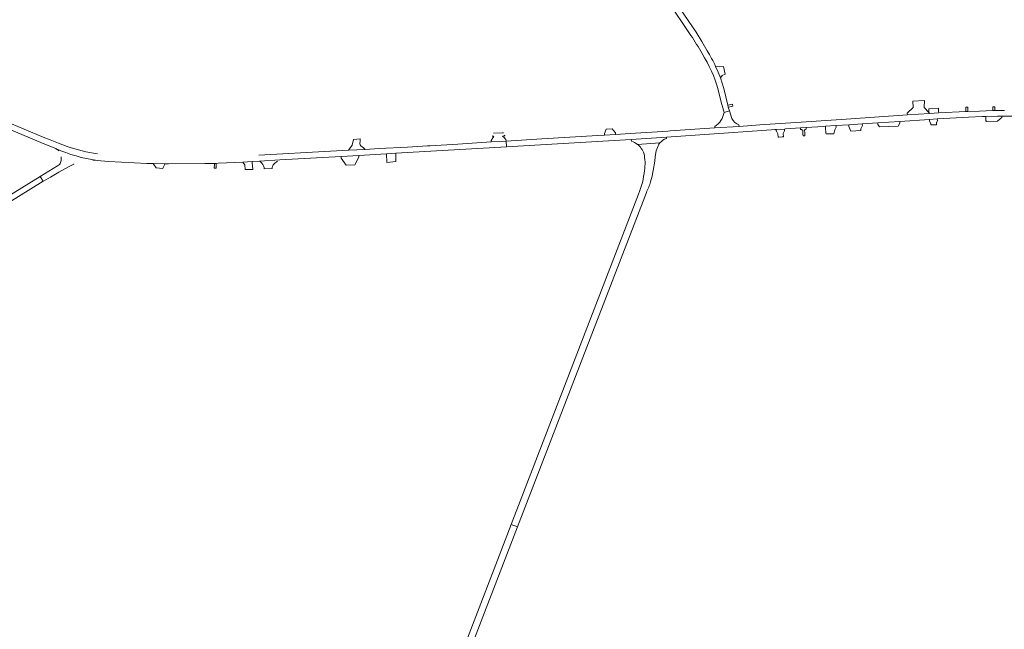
# Model space of a CAD drawing. Header units: metres. Extents: x 166325 to 190320, y 381923 to 404576.
# Tile 738 of 1056: x 175302 to 175825, y 394860 to 395184. Entities that reach past the tile are written whole.
import ezdxf

# ---------------------------------------------------------------- set-up
doc = ezdxf.new("R2010")
doc.units = ezdxf.units.M
for name, color, linetype, lineweight in [('B-WE-VH-VERHARDING_ASFALT-GV', 8, 'Continuous', 18), ('B-WE-VH-VERHARDING_BETONSTRAATSTEEN-GV', 8, 'Continuous', 18), ('B-WE-VH-VERHARDING_STRAATBAKSTEEN-GV', 8, 'Continuous', 18)]:
    doc.layers.add(name, color=color, linetype=linetype, lineweight=lineweight)

msp = doc.modelspace()

# ---------------------------------------------------------------- linework, layer by layer
at = {"layer": 'B-WE-VH-VERHARDING_ASFALT-GV', "flags": 128}
for points in [[(175667.306, 395167.415), (175664.443, 395172.366), (175661.45, 395177.24), (175648.747, 395196.145), (175646.14, 395194.334), (175658.73, 395175.55)], [(175678.352, 395138.484), (175676.166, 395147.391), (175675.331, 395150.221), (175674.382, 395153.014), (175673.199, 395156.067), (175671.882, 395159.065)], [(175673.167, 395146.656), (175674.889, 395140.118), (175676.33, 395134.65), (175679.303, 395135.39), (175678.598, 395137.482), (175678.352, 395138.484)], [(175825.522, 395135.71), (175825.368, 395135.71), (175820.36, 395135.699), (175819.36, 395135.677), (175812.16, 395135.354), (175806.085, 395135.099), (175804.986, 395135.053), (175790.549, 395134.376), (175785.714, 395134.08), (175773.892, 395133.303), (175741.261, 395131.009), (175719.987, 395129.609), (175695.395, 395127.965), (175684.343, 395127.22), (175671.44, 395126.35), (175647.761, 395124.753), (175646.473, 395124.667), (175626.369, 395123.342), (175618.631, 395122.889), (175612.79, 395122.547), (175609.273, 395122.341), (175579.424, 395120.595), (175560.351, 395119.412), (175560.541, 395116.299), (175627.004, 395120.178), (175645.686, 395121.533), (175696.485, 395125.012), (175701.365, 395125.333), (175703.359, 395125.463), (175704.104, 395125.512), (175708.494, 395125.8), (175708.959, 395125.83), (175716.976, 395126.355), (175720.001, 395126.552), (175729.248, 395127.157), (175730.321, 395127.227), (175735.849, 395127.589), (175742.649, 395128.034), (175749.89, 395128.508), (175758.166, 395129.05), (175769.804, 395129.812), (175785.583, 395130.845), (175789.798, 395131.121), (175803.27, 395132.002), (175806.412, 395132.092), (175813.67, 395132.473), (175814.816, 395132.504), (175815.678, 395132.527), (175821.8, 395132.693), (175824.052, 395132.677), (175835.107, 395132.596)], [(175296.074, 395125.689), (175314.107, 395118.138), (175320.765, 395115.388)], [(175326.953, 395116.471), (175322.336, 395118.185), (175317.771, 395120.032), (175314.194, 395121.504), (175297.288, 395128.633)], [(175342.835, 395109.052), (175348.796, 395108.475), (175362.669, 395107.735), (175369.253, 395107.515), (175369.485, 395107.507), (175369.631, 395107.502), (175372.622, 395107.451), (175378.849, 395107.344), (175380.721, 395107.312), (175400.051, 395107.412), (175405.201, 395107.522), (175406.211, 395107.544), (175407.141, 395107.564), (175420.293, 395108.26), (175425.346, 395108.528), (175429.177, 395108.731), (175440.04, 395109.357), (175472.607, 395111.234), (175481.981, 395111.773), (175496.757, 395112.625), (175501.709, 395112.91), (175560.541, 395116.299), (175560.351, 395119.412), (175552.406, 395118.92), (175534.776, 395117.827), (175519.953, 395116.908), (175518.639, 395116.827), (175507.957, 395116.165), (175492.802, 395115.363), (175485.334, 395114.968), (175476.573, 395114.505), (175467.035, 395114), (175428.911, 395111.844)], [(175340.496, 395109.266), (175342.835, 395109.052)], [(175637.28, 395097.721), (175638.038, 395100.678), (175638.689, 395103.661), (175639.441, 395108.752), (175639.703, 395111.043), (175640.11, 395113.312)], [(175322.337, 395106.533), (175321.692, 395106.137), (175312.573, 395100.538), (175314.195, 395098.014), (175314.337, 395098.102), (175317.973, 395100.218), (175322.427, 395102.81), (175327.986, 395105.864), (175330.406, 395107.194), (175330.443, 395107.214)], [(175255.218, 395061.5), (175264.221, 395067.163), (175314.195, 395098.014), (175312.573, 395100.538), (175261.301, 395069.063), (175251.381, 395062.664), (175244.361, 395057.664), (175237.531, 395052.312)], [(175630.863, 395091.089), (175563.148, 394915.488), (175566.503, 394914.331), (175634.185, 395089.808)], [(175634.185, 395089.808), (175635.02, 395091.973)], [(175431.02, 394562.971), (175435.73, 394574.741), (175440.336, 394586.553), (175510.221, 394768.411), (175566.503, 394914.331), (175563.148, 394915.488), (175555.829, 394896.507), (175510.551, 394779.09), (175441.171, 394598.78), (175429.081, 394567.721), (175425.501, 394559.411), (175421.531, 394551.191), (175417.081, 394542.281), (175415.212, 394538.632), (175413.251, 394535.032), (175408.061, 394526.091), (175396.331, 394507.031), (175391.678, 394499.99), (175384.921, 394490.09), (175378.811, 394481.561), (175372.591, 394473.34), (175367.531, 394467.281)]]:
    msp.add_lwpolyline(points, dxfattribs=at)
at = {"layer": 'B-WE-VH-VERHARDING_ASFALT-GV'}
for points in [[(175658.73, 395175.55, -0.0163523), (175664.649, 395165.941)], [(175664.649, 395165.941, -0.0739655), (175673.167, 395146.656)], [(175671.882, 395159.065, 0.032337), (175667.306, 395167.415)], [(175342.835, 395109.052, -0.0686999), (175320.765, 395115.388)], [(175320.765, 395115.388, -0.0744882), (175322.424, 395114.212)], [(175342.953, 395112.532, -0.039447), (175326.953, 395116.471)], [(175630.269, 395117.605, -0.1414703), (175633.721, 395112.885)], [(175640.11, 395113.312, -0.066353), (175641.231, 395116.882)], [(175641.231, 395116.882, -0.0681308), (175642.235, 395118.434)], [(175323.471, 395108.491, -0.1663177), (175322.337, 395106.533)], [(175323.705, 395111.069, -0.114018), (175323.471, 395108.491)], [(175633.721, 395112.885, -0.0863494), (175634.08, 395103.725)], [(175634.08, 395103.725, -0.0633917), (175630.863, 395091.089)], [(175635.02, 395091.973, 0.034757), (175637.28, 395097.721)]]:
    msp.add_lwpolyline(points, format="xyb", dxfattribs=at)
at = {"layer": 'B-WE-VH-VERHARDING_BETONSTRAATSTEEN-GV', "flags": 128}
for points in [[(175676.076, 395159.02), (175674.105, 395158.822), (175671.882, 395159.065), (175673.199, 395156.067), (175674.382, 395153.014), (175675.361, 395154.292), (175676.927, 395154.913)], [(175680.757, 395138.932), (175678.352, 395138.484), (175678.598, 395137.482), (175680.998, 395137.929)], [(175821.8, 395132.693), (175815.678, 395132.527), (175815.671, 395131.674), (175815.657, 395129.964), (175815.914, 395129.97), (175816.193, 395129.852), (175821.808, 395129.97), (175823.23, 395131.245), (175824.047, 395131.977), (175824.052, 395132.677)], [(175719.282, 395123.646), (175719.278, 395123.735), (175719.202, 395125.243), (175719.428, 395125.613), (175720.06, 395125.654), (175720.001, 395126.552), (175716.976, 395126.355), (175717.03, 395125.485), (175717.547, 395125.517), (175718.195, 395125.051), (175718.29, 395123.674), (175718.299, 395123.541), (175718.331, 395123.07), (175718.393, 395122.148), (175719.335, 395122.187)], [(175425.378, 395107.929), (175425.346, 395108.528), (175420.293, 395108.26), (175420.74, 395107.683), (175421.449, 395106.767), (175421.581, 395104.282), (175425.569, 395104.321)], [(175479.875, 395106.796), (175482.033, 395110.875), (175481.981, 395111.773), (175472.607, 395111.234), (175472.641, 395110.634), (175472.66, 395110.307), (175475.272, 395106.503)], [(175378.589, 395106.748), (175378.849, 395107.344), (175372.622, 395107.451), (175373.035, 395106.845), (175374.146, 395105.225), (175377.727, 395104.777), (175378.003, 395105.408)], [(175406.196, 395106.944), (175406.211, 395107.544), (175405.201, 395107.522), (175405.186, 395106.922), (175405.137, 395105.009), (175406.147, 395104.994)]]:
    msp.add_lwpolyline(points, close=True, dxfattribs=at)
for points in [[(175645.686, 395121.533), (175627.004, 395120.178), (175627.068, 395119.294)], [(175645.736, 395120.835), (175645.686, 395121.533)], [(175630.269, 395117.605), (175642.235, 395118.434)], [(175440.04, 395109.357), (175429.177, 395108.731)], [(175431.619, 395105.416), (175431.655, 395104.646), (175435.882, 395104.803)]]:
    msp.add_lwpolyline(points, dxfattribs=at)
at = {"layer": 'B-WE-VH-VERHARDING_BETONSTRAATSTEEN-GV'}
for points in [[(175627.068, 395119.294, -0.086644), (175630.269, 395117.605)], [(175642.235, 395118.434, -0.1362297), (175645.736, 395120.835)], [(175429.177, 395108.731, -0.0402586), (175429.915, 395108.175)], [(175429.915, 395108.175, -0.1458214), (175431.619, 395105.416)], [(175436.505, 395106.682, -0.0905351), (175438.695, 395108.679)], [(175435.882, 395104.803, -0.1345055), (175436.505, 395106.682)]]:
    msp.add_lwpolyline(points, format="xyb", dxfattribs=at)
at = {"layer": 'B-WE-VH-VERHARDING_STRAATBAKSTEEN-GV', "flags": 128}
for points in [[(175776.924, 395137.165), (175773.826, 395134.236), (175773.836, 395134.101), (175773.892, 395133.303), (175785.714, 395134.08), (175785.21, 395134.643), (175782.856, 395137.27), (175782.872, 395138.041), (175782.914, 395139.998), (175782.896, 395140.937), (175776.735, 395140.601)], [(175785.247, 395136.572), (175785.21, 395134.643), (175785.714, 395134.08), (175790.549, 395134.376), (175790.504, 395135.185), (175790.413, 395136.811)], [(175804.93, 395137.352), (175804.967, 395135.852), (175804.986, 395135.053), (175806.085, 395135.099), (175806.066, 395135.899), (175806.03, 395137.37)], [(175819.36, 395135.677), (175820.36, 395135.699), (175820.341, 395136.481), (175820.313, 395137.64), (175819.314, 395137.606), (175819.341, 395136.464)], [(175759.065, 395126.876), (175768.915, 395127.26), (175769.863, 395128.917), (175769.804, 395129.812), (175758.166, 395129.05), (175758.225, 395128.152)], [(175786.36, 395128.004), (175789.36, 395128.093), (175789.383, 395129.064), (175789.853, 395130.283), (175789.798, 395131.121), (175785.583, 395130.845), (175785.639, 395129.995), (175786.345, 395128.815)], [(175618.584, 395123.688), (175616.802, 395125.827), (175613.637, 395125.746), (175612.744, 395123.346), (175612.79, 395122.547), (175618.631, 395122.889)], [(175704.104, 395125.512), (175704.149, 395124.813), (175704.16, 395124.65), (175705.033, 395123.311), (175705.178, 395121.477), (175705.474, 395121.5), (175707.331, 395121.648), (175708.002, 395121.702), (175707.866, 395123.409), (175708.556, 395124.851), (175708.549, 395124.964), (175708.494, 395125.8)], [(175730.321, 395127.227), (175730.38, 395126.329), (175730.547, 395123.768), (175730.583, 395123.218), (175734.684, 395123.313), (175735.315, 395125.309), (175735.908, 395126.691), (175735.849, 395127.589)], [(175749.343, 395126.331), (175749.949, 395127.61), (175749.89, 395128.508), (175742.649, 395128.034), (175742.707, 395127.137), (175743.819, 395124.609), (175749.121, 395125.04), (175749.104, 395125.825)], [(175501.726, 395112.009), (175501.709, 395112.91), (175496.757, 395112.625), (175496.807, 395111.726), (175496.97, 395108.798), (175497.025, 395108.014), (175501.806, 395108.443), (175501.782, 395109.002)]]:
    msp.add_lwpolyline(points, close=True, dxfattribs=at)
at = {"layer": 'B-WE-VH-VERHARDING_STRAATBAKSTEEN-GV'}
for points in [[(175676.33, 395134.65, -0.2247943), (175671.386, 395127.148)], [(175684.289, 395128.018, -0.2057836), (175680.491, 395131.354)], [(175553.382, 395122.315, -0.0447889), (175553.115, 395121.801)], [(175553.908, 395121.839, -0.1232877), (175553.397, 395121.036)], [(175559.12, 395121.399, -0.1122964), (175558.556, 395122.063)], [(175559.863, 395122.126, -0.0732415), (175559.422, 395122.559)], [(175483.136, 395116.859, -0.1400156), (175482.547, 395117.907)]]:
    msp.add_lwpolyline(points, format="xyb", dxfattribs=at)
at = {"layer": 'B-WE-VH-VERHARDING_STRAATBAKSTEEN-GV', "flags": 128}
for points in [[(175680.491, 395131.354), (175679.303, 395135.39), (175676.33, 395134.65)], [(175671.386, 395127.148), (175671.44, 395126.35), (175684.343, 395127.22), (175684.289, 395128.018)], [(175482.547, 395117.907), (175482.721, 395119.547), (175482.83, 395120.57), (175479.163, 395120.237), (175478.498, 395117.245), (175477.157, 395115.336), (175476.573, 395114.505), (175485.334, 395114.968), (175484.456, 395115.723), (175483.136, 395116.859)], [(175553.397, 395121.036), (175552.362, 395119.719), (175552.406, 395118.92), (175560.351, 395119.412), (175560.302, 395120.211), (175559.12, 395121.399)], [(175553.115, 395121.801), (175553.908, 395121.839)], [(175558.994, 395123.76), (175558.294, 395123.731), (175553.62, 395123.543)], [(175558.556, 395122.063), (175559.863, 395122.126)]]:
    msp.add_lwpolyline(points, dxfattribs=at)

doc.saveas('drawing.dxf')
